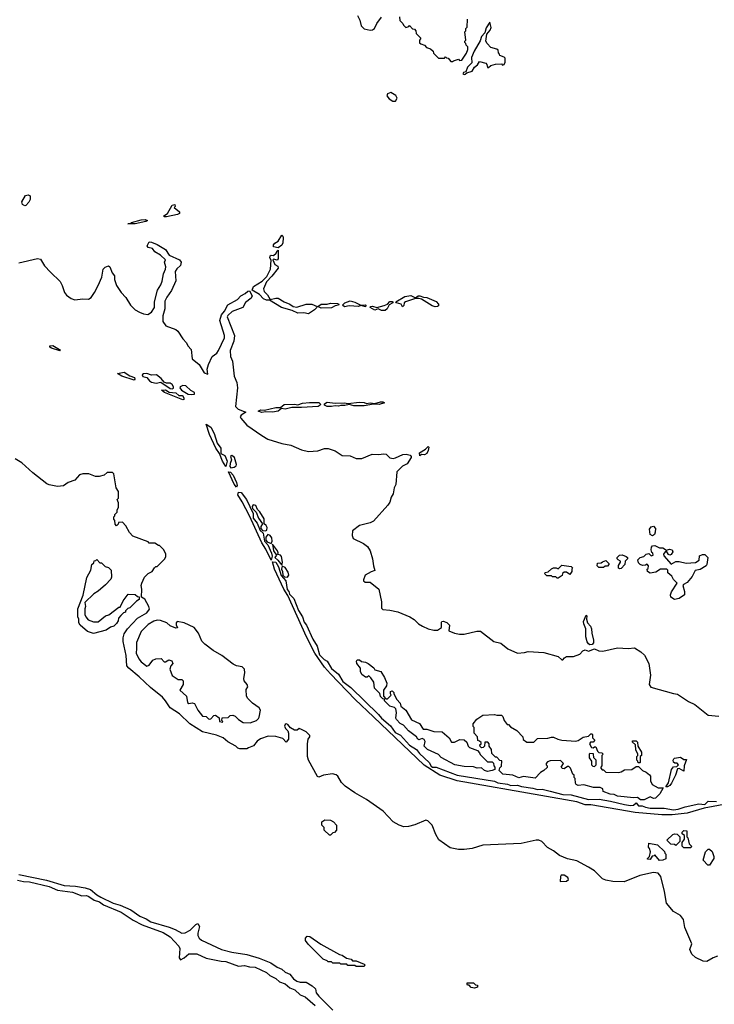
# Model space of a CAD drawing. Extents: x 2386423 to 2568864, y 578392 to 761999.
# Tile 371 of 454: x 2529141 to 2535117, y 680575 to 689040. Entities that reach past the tile are written whole.
import ezdxf

# ---------------------------------------------------------------- set-up
doc = ezdxf.new("R2010")
doc.units = 0

msp = doc.modelspace()

# ---------------------------------------------------------------- linework, layer by layer
at = {"layer": '0CON05XD'}
for points in [[(2532047.5, 689075), (2532067.5, 689035), (2532078.3, 688988.3), (2532105, 688960), (2532155, 688950), (2532175, 688953.3), (2532193.3, 688965), (2532212.9, 689007.1), (2532255, 689062.5)], [(2532410, 689065), (2532411.7, 689031.7), (2532438.3, 689008.3), (2532441.7, 688991.7), (2532461.7, 688971.7), (2532488.3, 688981.7), (2532495, 688990), (2532521.7, 688961.7), (2532538.3, 688958.3), (2532550, 688945), (2532551.7, 688921.7), (2532590, 688885), (2532590, 688875), (2532580, 688865), (2532581.7, 688841.7), (2532591.7, 688831.7), (2532625, 688820), (2532641.7, 688801.7), (2532675, 688790), (2532698.3, 688768.3), (2532701.7, 688751.7), (2532745, 688710), (2532795, 688710), (2532805, 688720), (2532811.7, 688711.7), (2532828.3, 688708.3), (2532851.7, 688681.7), (2532865, 688680)], [(2532865, 688680), (2532872.5, 688687.5), (2532915, 688700), (2532925, 688690), (2532945, 688692.5), (2532985, 688752.5), (2532996.2, 688785), (2532997.5, 688807.5), (2532981.7, 688821.7), (2532980, 688835), (2532970, 688845), (2532970, 688855), (2532980, 688865), (2532970, 688935), (2532980, 688945), (2532980, 688965), (2532990, 688975), (2532992.5, 689045)], [(2532965, 688567.5), (2532975, 688572.5), (2532987.5, 688582.5), (2533033.9, 688596.1), (2533055, 688632.5), (2533079.3, 688650.7), (2533098.3, 688681.7), (2533150, 688665), (2533160, 688655), (2533165, 688630), (2533175, 688630), (2533193, 688647), (2533235, 688657.5), (2533285, 688660), (2533295, 688650), (2533310, 688655), (2533317.5, 688675), (2533318.3, 688708.3), (2533308.3, 688718.3), (2533271.7, 688731.7), (2533270, 688745), (2533260, 688755), (2533258.3, 688778.3), (2533247, 688787), (2533195, 688800), (2533162.5, 688835), (2533152.5, 688855), (2533160, 688915), (2533188.8, 688951.2), (2533197.7, 688972.3), (2533185, 689020), (2533155, 688968.8), (2533143.2, 688926.8), (2533113.4, 688896.6), (2533101.4, 688858.6), (2533051.2, 688768.8), (2533029.5, 688715), (2533029.7, 688670.3), (2532995, 688631.2), (2532979.5, 688590.5), (2532960, 688585), (2532952.5, 688575), (2532965, 688567.5)], [(2532375, 688340.4), (2532387.8, 688365), (2532377.7, 688387.7), (2532335, 688413.2), (2532306.6, 688403.4), (2532299.7, 688385), (2532319.5, 688359.5), (2532350.9, 688340.9), (2532375, 688340.4)], [(2529185, 687440), (2529165, 687450), (2529160.8, 687475), (2529192.2, 687527.8), (2529215, 687534), (2529230, 687525), (2529230, 687495), (2529218.8, 687471.2), (2529195, 687443.3), (2529185, 687440)], [(2530384.1, 687344.1), (2530382.5, 687355), (2530413.8, 687375), (2530453.6, 687446.4), (2530475, 687450), (2530477.5, 687435), (2530470, 687425), (2530515, 687387.5), (2530516.7, 687375), (2530500, 687365), (2530405, 687344.3), (2530384.1, 687344.1)], [(2530135, 687284.4), (2530070, 687285), (2530095, 687287.5), (2530102.5, 687295), (2530185, 687319.2), (2530221.7, 687321.7), (2530240, 687315), (2530227.5, 687305), (2530135, 687284.4)], [(2529135, 686949.4), (2529295, 686987.9), (2529320.2, 686980.2), (2529355, 686924), (2529405, 686870), (2529488.3, 686788.3), (2529507.5, 686755), (2529527.5, 686695), (2529545, 686672.5), (2529585, 686642.5), (2529615, 686632.5), (2529685, 686640), (2529733, 686637), (2529755, 686652.5), (2529785, 686693.3), (2529816.9, 686755), (2529846.9, 686825), (2529858.6, 686895), (2529875, 686912.5), (2529905, 686922.5), (2529916.1, 686916.1), (2529937.5, 686865), (2529957, 686837), (2529956.7, 686805), (2529973.8, 686755), (2530013.3, 686695), (2530055, 686652.5), (2530095, 686586.7), (2530135, 686546.7), (2530171.2, 686525), (2530205, 686511.8), (2530243.9, 686506.1), (2530275, 686526.2), (2530302, 686565), (2530300, 686615), (2530325.9, 686714.1), (2530355, 686760), (2530367.6, 686792.4), (2530378, 686855), (2530394, 686895), (2530398, 686915), (2530386.2, 686955), (2530396.4, 686976.4), (2530352.5, 687015), (2530303.3, 687045), (2530283.6, 687073.6), (2530245, 687082.5), (2530237.5, 687095), (2530255, 687130), (2530275, 687127.5), (2530325, 687106.2), (2530395, 687064), (2530425.7, 687015.7), (2530515, 686975.8), (2530529.4, 686955), (2530523.2, 686926.8), (2530492.1, 686897.9), (2530479.2, 686875), (2530484.3, 686795), (2530447.7, 686712.3), (2530407.1, 686655), (2530390.3, 686619.7), (2530390, 686555), (2530372.5, 686495), (2530372.1, 686445), (2530398.9, 686408.9), (2530485, 686375.8), (2530502.4, 686362.4), (2530545.7, 686295), (2530575, 686262), (2530587.1, 686235), (2530615.6, 686205), (2530624.2, 686125), (2530686, 686075), (2530727.5, 686005), (2530758.3, 685991.7), (2530753.3, 686035), (2530766.2, 686075), (2530798, 686145), (2530836.1, 686173.9), (2530851.9, 686195), (2530903.6, 686305), (2530902.7, 686325), (2530861.5, 686455), (2530876, 686504), (2530901.9, 686535), (2530931.5, 686588.5), (2531016, 686634), (2531043.1, 686666.9), (2531082, 686685), (2531105, 686706), (2531117.7, 686707.7), (2531142, 686665), (2531132, 686645), (2531085, 686610), (2531060, 686565), (2530969.8, 686530.2), (2530931.8, 686498.2), (2530925.6, 686485), (2530988.6, 686325), (2530983.3, 686275), (2530952.4, 686195), (2530954.6, 686145), (2530973.1, 686105), (2530985.7, 685975.7), (2531009.8, 685919.8), (2531014.3, 685875), (2530996.7, 685715), (2531020.5, 685690.5), (2531086.7, 685665), (2531045, 685641.1), (2531038.8, 685625), (2531042.9, 685615), (2531094.8, 685554.8), (2531223.9, 685463.9), (2531275, 685434.7), (2531395, 685396.1), (2531475, 685382), (2531565, 685341.8), (2531625, 685328.5), (2531705, 685332.5), (2531762.1, 685352.1), (2531795, 685353.3), (2531855, 685334.2), (2531915, 685294.3), (2531985, 685291.2), (2532035, 685268.1), (2532085, 685267.5), (2532173.6, 685303.6), (2532227.7, 685302.3), (2532275, 685308), (2532295, 685303.8), (2532325, 685273.8), (2532355, 685268.8), (2532375, 685272), (2532438.3, 685301.7), (2532465, 685306), (2532500, 685295), (2532510, 685285), (2532510, 685275), (2532475, 685222), (2532435, 685200.8), (2532386.7, 685153.3), (2532376.4, 685045), (2532362.2, 685015), (2532352.9, 684965), (2532336.7, 684935), (2532325, 684891.2), (2532308.9, 684865), (2532185, 684729.5), (2532155, 684715.5), (2532065, 684690.4), (2532004.5, 684645), (2532001.8, 684605), (2532009.1, 684579.1), (2532097.5, 684537.5), (2532132, 684512), (2532155.9, 684475), (2532177.2, 684405), (2532183.8, 684343.8), (2532196.7, 684305), (2532165, 684294.3), (2532114.3, 684265), (2532097.5, 684225), (2532098.8, 684215), (2532114.5, 684204.5), (2532155, 684203.8), (2532232, 684145), (2532252.7, 684035), (2532255, 683980), (2532265, 683968), (2532325, 683963.3), (2532395, 683948.6), (2532497.5, 683905), (2532535, 683882.5), (2532573.3, 683845), (2532606.2, 683825), (2532655, 683802.5), (2532705, 683791.1), (2532735, 683792), (2532770, 683815), (2532770.7, 683859.3), (2532774, 683866), (2532785, 683868), (2532815, 683857.5), (2532837.5, 683835), (2532832.5, 683785), (2532882.5, 683765), (2532925, 683756.7), (2532965, 683757.5), (2533075, 683784.4), (2533105, 683784.2), (2533221.2, 683695), (2533279.3, 683679.3), (2533340.2, 683630.2), (2533425, 683594.4), (2533485, 683599.2), (2533515, 683607.8), (2533650.3, 683600.3), (2533774.4, 683564.4), (2533805, 683537.5), (2533815, 683537.5), (2533827.5, 683555), (2533845, 683563.8), (2533905, 683564.2), (2533960, 683585), (2533985, 683612.5), (2534005, 683622.5), (2534035, 683610), (2534085, 683631.4), (2534123.9, 683613.9), (2534159.1, 683610.9), (2534285, 683638.5), (2534375, 683633.5), (2534430.7, 683640.7), (2534485, 683606.7), (2534516.1, 683576.1), (2534552.5, 683505), (2534567.8, 683405), (2534558, 683325), (2534570.5, 683300.5), (2534765, 683246), (2534801.7, 683241.7), (2534895, 683178), (2534948.3, 683151.7), (2535065, 683061.2), (2535155, 683052.5)], [(2531365, 687078.8), (2531326, 687086), (2531323.3, 687105), (2531335, 687120), (2531363.4, 687136.6), (2531395, 687187.1), (2531405, 687180), (2531409.1, 687165), (2531405, 687122.5), (2531395, 687102.5), (2531365, 687078.8)], [(2531625, 686510.4), (2531585, 686520), (2531535, 686516.2), (2531485, 686540.5), (2531394.6, 686564.6), (2531288.8, 686628.8), (2531265, 686629.1), (2531238.9, 686638.9), (2531205, 686677.5), (2531140, 686715), (2531152.8, 686747.2), (2531227.2, 686792.8), (2531267.1, 686832.9), (2531299.5, 686895), (2531304, 686974), (2531292.1, 686992.1), (2531295, 687010), (2531305, 687016.2), (2531325, 687013.8), (2531346.8, 687033.2), (2531355, 687052.5), (2531365, 687057.5), (2531365.8, 686984.2), (2531355, 686973.8), (2531325, 686982.5), (2531317.5, 686975), (2531335, 686936.7), (2531362.3, 686922.3), (2531364.3, 686905), (2531311.4, 686835), (2531264.5, 686785.5), (2531237.8, 686725), (2531244.6, 686704.6), (2531273.5, 686675), (2531295, 686635.8), (2531345, 686647.1), (2531365, 686646), (2531415, 686614.4), (2531465, 686595.6), (2531495, 686575.6), (2531525, 686568.9), (2531605.5, 686594.5), (2531655, 686593.6), (2531700, 686575), (2531697.5, 686565), (2531676.9, 686545), (2531625, 686510.4)], [(2531735, 686560.5), (2531706.7, 686575), (2531735, 686592.9), (2531785, 686592.9), (2531815, 686601.9), (2531875, 686600), (2531887.5, 686595), (2531882.5, 686585), (2531855, 686581.2), (2531825, 686562.2), (2531735, 686560.5)], [(2531935, 686572), (2531917.5, 686585), (2531937.5, 686605), (2531985, 686622.5), (2532025, 686611.2), (2532075, 686586.7), (2532115, 686587.5), (2532120, 686585), (2532115, 686572.5), (2532075, 686582.5), (2532055, 686574), (2531975, 686580.8), (2531935, 686572)], [(2532255, 686540), (2532225, 686553.3), (2532195, 686543.8), (2532157.5, 686565), (2532162.5, 686575), (2532175, 686578), (2532215, 686566.7), (2532277.3, 686582.7), (2532306.7, 686593.3), (2532325, 686618), (2532345, 686617.5), (2532352.5, 686615), (2532350, 686605), (2532320.5, 686589.5), (2532301.2, 686555), (2532285, 686541.2), (2532255, 686540)], [(2532435, 686570), (2532423, 686593), (2532382.5, 686605), (2532376.7, 686615), (2532455, 686661.2), (2532505, 686670), (2532545, 686650), (2532570, 686665), (2532585, 686666.2), (2532613.8, 686653.8), (2532645, 686652), (2532725, 686615.8), (2532744, 686595), (2532745, 686580), (2532735, 686573.8), (2532715, 686572), (2532689.7, 686579.7), (2532598.3, 686638.3), (2532575, 686643.8), (2532545, 686642.5), (2532460, 686615), (2532450, 686605), (2532447, 686583), (2532435, 686570)], [(2529485, 686193.8), (2529415.6, 686215), (2529400, 686225), (2529400, 686235), (2529425, 686238.8), (2529482.9, 686205), (2529490, 686195), (2529485, 686193.8)], [(2530125, 685941.8), (2530018.5, 685975), (2529981.7, 685998.3), (2530038.8, 686008.8), (2530089.2, 685979.2), (2530128.5, 685965), (2530131.4, 685948.6), (2530125, 685941.8)], [(2530454, 685866), (2530465, 685873.3), (2530465.4, 685885), (2530453.3, 685905), (2530435, 685915.3), (2530405, 685915.4), (2530383.2, 685923.2), (2530357.9, 685955), (2530317.2, 685987.3), (2530275, 685982.9), (2530235, 685997.3), (2530205.5, 685994.5), (2530194.1, 685985.9), (2530201.2, 685971.2), (2530233.6, 685963.6), (2530258, 685935), (2530275.6, 685925), (2530315, 685914.5), (2530354.6, 685924.6), (2530435, 685869), (2530454, 685866)], [(2530545, 685772.4), (2530385.6, 685835), (2530360, 685855), (2530395, 685858.3), (2530428.3, 685838.3), (2530485, 685831.9), (2530510, 685810), (2530538.3, 685808.3), (2530545.3, 685805), (2530552.6, 685785), (2530551.9, 685775), (2530545, 685772.4)], [(2530623.2, 685816.8), (2530645, 685821.4), (2530645.6, 685835), (2530612.6, 685852.6), (2530570.8, 685890.8), (2530545, 685894.8), (2530521.2, 685885), (2530518, 685875), (2530531.8, 685855), (2530591.6, 685821.6), (2530623.2, 685816.8)], [(2531225, 685662.2), (2531193.3, 685675), (2531215, 685686.2), (2531247.7, 685682.3), (2531345, 685706.2), (2531385, 685705.8), (2531415, 685731.2), (2531505, 685734.3), (2531535, 685729.4), (2531575, 685741.8), (2531635, 685750), (2531715, 685749.2), (2531728.8, 685735), (2531726.2, 685725), (2531710, 685715), (2531565, 685704.6), (2531483, 685707), (2531425, 685692.9), (2531393.3, 685696.7), (2531364, 685675), (2531315, 685664.6), (2531255, 685668), (2531225, 685662.2)], [(2531825, 685714.5), (2531785.7, 685715.7), (2531763.3, 685725), (2531762.7, 685737.3), (2531785, 685750.8), (2531855, 685742.5), (2531935, 685745.6), (2531965, 685740), (2532065, 685751.4), (2532105, 685748.1), (2532125, 685740), (2532155, 685745.7), (2532195, 685740), (2532245, 685753.8), (2532265, 685753.3), (2532280, 685745), (2532235, 685730.8), (2532185, 685733.8), (2532105, 685721.4), (2532015, 685720), (2531975, 685731.2), (2531937.9, 685722.1), (2531905, 685724.3), (2531885, 685717.5), (2531855, 685720.6), (2531825, 685714.5)], [(2530915, 685200), (2530885, 685245.5), (2530859.9, 685309.9), (2530829.4, 685355), (2530774.1, 685475), (2530745, 685562.5), (2530785, 685538.2), (2530815, 685482.7), (2530838.8, 685398.8), (2530871, 685355), (2530870.3, 685310.3), (2530905, 685293.2), (2530915, 685274.6), (2530926.8, 685245), (2530915, 685200)], [(2532585, 685290), (2532580, 685315), (2532633, 685347), (2532655, 685370), (2532660, 685365), (2532656.7, 685335), (2532645, 685310), (2532625, 685300), (2532598.3, 685301.7), (2532585, 685290)], [(2535145, 680987.5), (2535106.4, 680973.6), (2535053, 680943), (2535020, 680945), (2534955, 680977.5), (2534925, 681007.5), (2534907.5, 681045), (2534922.5, 681095), (2534863.8, 681235), (2534853.3, 681305), (2534825, 681337.5), (2534765, 681372.5), (2534706.7, 681445), (2534689.4, 681545), (2534655.7, 681675), (2534635, 681702.5), (2534595, 681708.1), (2534477.2, 681682.8), (2534341.3, 681628.7), (2534245, 681631.9), (2534185, 681641.6), (2534155, 681652.9), (2534085, 681722.7), (2534035, 681753.2), (2533935, 681807.1), (2533855, 681825.8), (2533784.3, 681854.3), (2533734.1, 681894.1), (2533682.5, 681922.5), (2533633.8, 681973.8), (2533606.1, 681986.1), (2533585, 681986.2), (2533455, 681956.9), (2533126.3, 681943.7), (2533032.5, 681915), (2532965, 681904.5), (2532915.4, 681904.6), (2532845, 681921.5), (2532747.6, 681987.6), (2532721.5, 682035), (2532690.5, 682115), (2532653, 682153), (2532635, 682157.5), (2532541.9, 682118.1), (2532485, 682104.4), (2532445, 682100), (2532404.7, 682114.7), (2532355, 682143.6), (2532268.9, 682235), (2532125, 682335.8), (2532023.4, 682393.4), (2531940.7, 682450.7), (2531910.9, 682480.9), (2531879.2, 682535), (2531865, 682547.5), (2531833, 682557), (2531755, 682546.2), (2531715, 682527.5), (2531703.6, 682533.6), (2531626.7, 682675), (2531617.5, 682705), (2531617, 682813), (2531622.5, 682855), (2531636.7, 682873.3), (2531637.5, 682885), (2531605, 682916.2), (2531565, 682938.8), (2531545, 682947.5), (2531527, 682933), (2531505, 682932.5), (2531470.7, 682950.7), (2531449.3, 682979.3), (2531435, 682987.5), (2531425, 682980), (2531420, 682965), (2531427.5, 682945), (2531447.5, 682925), (2531453.3, 682905), (2531452.5, 682855), (2531435, 682830), (2531405, 682860), (2531345, 682877.5), (2531278.3, 682881.7), (2531213.9, 682856.1), (2531183.6, 682836.4), (2531153, 682797), (2531110.7, 682779.3), (2531095, 682772.5), (2531035, 682772.5), (2531018.3, 682778.3), (2531000, 682795), (2530931.7, 682831.7), (2530892.5, 682865), (2530835, 682887.5), (2530715, 682918.8), (2530605, 682987.5), (2530515, 683071.2), (2530435, 683123.3), (2530396.2, 683185), (2530368.8, 683215), (2530265, 683298.8), (2530170.2, 683390.2), (2530078.8, 683465), (2530063.8, 683485), (2530055.8, 683575), (2530032.5, 683695), (2530032, 683725), (2530041.2, 683758.8), (2530067.7, 683802.3), (2530153.3, 683895), (2530235, 683941.2), (2530258.3, 683971.7), (2530253.3, 683995), (2530217, 684057), (2530190, 684075), (2530192.5, 684145), (2530186.2, 684175), (2530191.2, 684195), (2530213.6, 684246.4), (2530245, 684277.5), (2530280, 684295), (2530301.7, 684328.3), (2530311.7, 684338.3), (2530325, 684340), (2530390, 684405), (2530397.5, 684425), (2530397, 684447), (2530377.5, 684485), (2530345, 684520), (2530335, 684520), (2530305, 684540), (2530255, 684540), (2530245, 684550), (2530115, 684600), (2530085, 684630), (2530055, 684690), (2530025, 684720), (2529991.7, 684718.3), (2529988.3, 684701.7), (2529975, 684690), (2529961.7, 684701.7), (2529960, 684735), (2529950, 684745), (2529950, 684765), (2529960, 684775), (2529960, 684785), (2529980, 684805), (2529980, 684825), (2529990, 684845), (2529990, 684885), (2529980, 684915), (2529990, 684925), (2529990, 684985), (2529970, 685015), (2529950, 685135), (2529938.3, 685148.3), (2529893, 685147), (2529867, 685123), (2529825, 685112.5), (2529793, 685113), (2529736.4, 685136.4), (2529683.6, 685136.4), (2529655, 685127.5), (2529615, 685080), (2529558.3, 685061.7), (2529517, 685033), (2529465, 685027.5), (2529395, 685040), (2529375, 685050), (2529255, 685144.2), (2529160.3, 685230.3), (2529103.3, 685265)], [(2530956.5, 685186.5), (2530985, 685192.3), (2531003.2, 685205), (2531005.3, 685215), (2530988.1, 685275), (2530965, 685291.9), (2530954.5, 685285), (2530964.1, 685255), (2530951, 685225), (2530948, 685198), (2530956.5, 685186.5)], [(2531005, 685022.2), (2530985, 685047.1), (2530936.7, 685153.3), (2530955, 685150.4), (2530976.7, 685125), (2531005, 685061.2), (2531010.9, 685035), (2531005, 685022.2)], [(2531305, 684392.2), (2531257.8, 684487.8), (2531223.2, 684543.2), (2531119, 684775), (2531056.2, 684896.2), (2531018.4, 684955), (2531023, 684977), (2531046.8, 684975), (2531091.8, 684915), (2531149.8, 684795), (2531149.4, 684755), (2531185, 684711.8), (2531209.4, 684649.4), (2531235, 684624.6), (2531248.1, 684558.1), (2531276.4, 684525), (2531308.5, 684455), (2531312, 684428), (2531305, 684392.2)], [(2531255, 684644.5), (2531268.5, 684651.5), (2531270.9, 684675), (2531262.4, 684692.4), (2531242.9, 684705), (2531245, 684748.9), (2531207.8, 684807.8), (2531187.8, 684827.8), (2531172.8, 684862.8), (2531149.9, 684870.1), (2531140.8, 684855), (2531145, 684838.8), (2531175.2, 684805.2), (2531195, 684755.4), (2531229.5, 684705), (2531216, 684684), (2531215.4, 684665), (2531229.7, 684649.7), (2531255, 684644.5)], [(2534585, 684602), (2534566, 684615), (2534560.5, 684659.5), (2534575, 684680), (2534595, 684686.7), (2534610, 684665), (2534608, 684635), (2534601.2, 684615), (2534585, 684602)], [(2531305, 684537.3), (2531313.4, 684556.6), (2531311.6, 684585), (2531296.1, 684606.1), (2531275, 684613.3), (2531258.5, 684591.5), (2531257.5, 684565), (2531270.8, 684550.8), (2531305, 684537.3)], [(2531395, 684349.2), (2531401.3, 684375), (2531393.8, 684425), (2531385, 684435.4), (2531361.2, 684441.2), (2531364.3, 684455.7), (2531358.2, 684475), (2531315, 684531.2), (2531325, 684473.1), (2531350, 684435), (2531335.3, 684415), (2531363.1, 684393.1), (2531395, 684349.2)], [(2534775, 684056.2), (2534742.5, 684075), (2534740, 684095), (2534748.3, 684121.7), (2534797.5, 684195), (2534766.4, 684226.4), (2534752.5, 684255), (2534717.5, 684285), (2534717, 684307), (2534710, 684315), (2534653.6, 684316.4), (2534615, 684290), (2534565, 684282.5), (2534542.5, 684295), (2534540, 684315), (2534547, 684323), (2534550, 684345), (2534538.3, 684358.3), (2534525, 684350), (2534498.3, 684348.3), (2534480, 684355), (2534465, 684370), (2534460, 684395), (2534480, 684415), (2534510, 684425), (2534530, 684445), (2534555, 684450), (2534575, 684430), (2534590, 684435), (2534587.5, 684455), (2534580, 684460), (2534573.3, 684483.3), (2534576, 684505), (2534585, 684515.8), (2534605, 684519.5), (2534645, 684500), (2534675, 684499.2), (2534705, 684480), (2534731.3, 684488.7), (2534755, 684483.3), (2534761.2, 684465), (2534745, 684442.5), (2534735, 684437.5), (2534721.7, 684441.7), (2534705, 684470), (2534693.6, 684466.4), (2534680, 684445), (2534681.7, 684431.7), (2534745, 684360), (2534785, 684382.5), (2534815, 684382.5), (2534875, 684366.7), (2534955, 684373.8), (2534985.6, 684394.4), (2534990.5, 684429.5), (2535015, 684442), (2535035, 684442.5), (2535060, 684415), (2535052.7, 684357.3), (2535045.9, 684344.1), (2534995, 684313.3), (2534952.5, 684305), (2534927.3, 684252.7), (2534885, 684202.5), (2534852.5, 684185), (2534847.5, 684175), (2534860, 684125), (2534860, 684095), (2534815, 684063.8), (2534775, 684056.2)], [(2529775, 683762.5), (2529725, 683780), (2529662.5, 683835), (2529650, 683855), (2529650, 683885), (2529640, 683905), (2529640, 683975), (2529687, 684093), (2529717.5, 684245), (2529751.7, 684308.3), (2529763, 684357), (2529778.3, 684371.7), (2529781.7, 684388.3), (2529795, 684390), (2529805, 684400), (2529831.7, 684371.7), (2529845, 684370), (2529875, 684340), (2529905, 684330), (2529928.3, 684308.3), (2529931.7, 684248.3), (2529925, 684230), (2529879.3, 684180.7), (2529815, 684127.5), (2529777.5, 684105), (2529701.7, 684028.3), (2529707.5, 683995), (2529700, 683975), (2529702.5, 683925), (2529710, 683905), (2529730.7, 683880.7), (2529775, 683862.5), (2529817, 683863), (2529880, 683915), (2529907, 683923), (2529995, 683990), (2530005, 683990), (2530030, 684045), (2530075, 684100), (2530135, 684097.5), (2530155, 684080), (2530168.3, 684078.3), (2530170, 684055), (2530145, 684040), (2530090, 683985), (2530071.7, 683978.3), (2530051.7, 683958.3), (2530050, 683945), (2530035, 683940), (2530011.7, 683918.3), (2529990, 683895), (2529987, 683873), (2529975, 683850), (2529950, 683825), (2529923, 683817), (2529885, 683792.5), (2529775, 683762.5)], [(2534305, 684317.5), (2534292.5, 684325), (2534293, 684347), (2534310, 684375), (2534310, 684385), (2534290, 684395), (2534280, 684405), (2534280, 684415), (2534302.5, 684435), (2534325, 684438.8), (2534360, 684425), (2534370, 684415), (2534370, 684405), (2534350, 684385), (2534347.5, 684355), (2534315, 684322.5), (2534305, 684317.5)], [(2535230.8, 682299.2), (2535029.2, 682260.8), (2534885, 682219), (2534753.7, 682203.6), (2534666.1, 682203.9), (2534435, 682224.8), (2534055, 682289.8), (2534005, 682288.9), (2533935, 682314.8), (2533625, 682371.3), (2532905, 682497.5), (2532754.6, 682544.6), (2532620.9, 682630.9), (2532185, 683046.2), (2532028.6, 683195), (2531814.9, 683414.9), (2531763.4, 683473.4), (2531679.1, 683595), (2531609, 683735), (2531448.7, 684088.7), (2531414.4, 684145), (2531334.2, 684315), (2531315, 684380), (2531345, 684375.1), (2531368.5, 684335), (2531391.4, 684261.4), (2531430, 684215), (2531441.2, 684141.2), (2531455.3, 684125), (2531462, 684102), (2531498.4, 684065), (2531539.6, 683959.6), (2531573.5, 683905), (2531589.7, 683859.7), (2531608.7, 683835), (2531662.9, 683712.9), (2531700.5, 683655), (2531720.3, 683580.3), (2531760.6, 683540.6), (2531785.3, 683525), (2531822.5, 683462.5), (2531885, 683414.7), (2531921.5, 683351.5), (2531989.8, 683299.8), (2532227.7, 683067.7), (2532254.2, 683035), (2532330.4, 682970.4), (2532370.8, 682910.8), (2532418.5, 682888.5), (2532493.9, 682803.9), (2532554, 682765), (2532581.3, 682731.3), (2532665, 682654.7), (2532681.2, 682621.2), (2532692.4, 682612.4), (2532725, 682613.4), (2532905, 682543.9), (2533225, 682493), (2533255, 682479.3), (2533337, 682467), (2533365.9, 682455.9), (2533425, 682458.8), (2533458.3, 682448.3), (2533555, 682434.3), (2533595, 682421.4), (2533635, 682423.7), (2533705, 682408.1), (2533815, 682378.2), (2533885, 682375.3), (2534035, 682336.4), (2534127.3, 682337.3), (2534222.7, 682322.7), (2534345, 682291.5), (2534395, 682284.8), (2534422.3, 682287.7), (2534445, 682307.1), (2534465, 682282.1), (2534495, 682282.3), (2534525, 682268.7), (2534565, 682262.5), (2534685, 682262.6), (2534765, 682247.5), (2534805, 682251.4), (2534865, 682271.9), (2534985, 682297.7), (2535035, 682291.8), (2535065, 682321.3), (2535135, 682319)], [(2531445, 684247.9), (2531457.9, 684265), (2531451, 684291), (2531425, 684330.9), (2531398.8, 684341.2), (2531392.3, 684315), (2531402.7, 684295), (2531405.4, 684265), (2531420.6, 684250.6), (2531445, 684247.9)], [(2533775, 684240), (2533765, 684240), (2533755, 684250), (2533725, 684250), (2533715, 684260), (2533675, 684260), (2533660, 684275), (2533661.7, 684288.3), (2533688.3, 684291.7), (2533715, 684320), (2533733, 684327), (2533757.5, 684327.5), (2533775, 684320), (2533805, 684350), (2533885, 684340), (2533898.3, 684328.3), (2533890, 684315), (2533890, 684295), (2533875, 684270), (2533845, 684290), (2533825, 684290), (2533811.7, 684278.3), (2533808.3, 684261.7), (2533775, 684240)], [(2534165, 684330), (2534125, 684330), (2534110, 684345), (2534111.7, 684368.3), (2534145, 684370), (2534155, 684380), (2534185, 684390), (2534210, 684365), (2534210, 684355), (2534197, 684343), (2534178.3, 684341.7), (2534165, 684330)], [(2534045, 683666.7), (2534033.9, 683673.9), (2534022.7, 683692.7), (2534012, 683735), (2534013, 683803), (2533993.3, 683845), (2533992.5, 683865), (2534015, 683920), (2534020, 683915), (2534017.5, 683885), (2534027.5, 683855), (2534052.5, 683825), (2534061.7, 683801.7), (2534063.3, 683765), (2534078, 683705), (2534077.3, 683682.7), (2534065, 683668.8), (2534045, 683666.7)], [(2531125, 682993.8), (2531177.5, 683015), (2531195, 683032.5), (2531202.5, 683045), (2531213.8, 683105), (2531200, 683125), (2531145, 683163.3), (2531103.6, 683203.6), (2531092.5, 683225), (2531088.3, 683281.7), (2531102.5, 683305), (2531096.7, 683325), (2531072.5, 683355), (2531070, 683375), (2531078.8, 683425), (2531075, 683457.5), (2531055.9, 683475.9), (2531005, 683484), (2530977.9, 683497.9), (2530880, 683575), (2530805, 683615.7), (2530732.5, 683672.5), (2530707.9, 683697.9), (2530679.2, 683765), (2530643.3, 683815), (2530555, 683854.3), (2530495, 683866), (2530486.7, 683855), (2530487, 683837), (2530497.5, 683812.5), (2530485, 683810), (2530435, 683830), (2530405.7, 683855.7), (2530352.5, 683875), (2530325, 683877.1), (2530295, 683869.2), (2530245, 683840.8), (2530185, 683781.2), (2530146.1, 683686.1), (2530145.8, 683634.2), (2530144, 683595), (2530166.4, 683546.4), (2530185, 683520), (2530235, 683482.5), (2530255, 683490), (2530287, 683533), (2530313.6, 683546.4), (2530357, 683547), (2530385, 683520), (2530395, 683520), (2530425, 683537.5), (2530449.3, 683529.3), (2530457.5, 683505), (2530440, 683485), (2530432.5, 683455), (2530453, 683403), (2530505, 683367.5), (2530535, 683367.5), (2530547, 683357), (2530546.7, 683325), (2530520, 683275), (2530577.5, 683225), (2530585, 683170), (2530595, 683162.5), (2530625, 683167.5), (2530645, 683160), (2530672.5, 683105), (2530715, 683053.3), (2530745, 683050), (2530765, 683030), (2530775, 683027.5), (2530785, 683030), (2530811.7, 683058.3), (2530825, 683060), (2530858.3, 683038.3), (2530860, 683005), (2530885, 683000), (2530890, 683005), (2530880, 683015), (2530881.7, 683038.3), (2530935, 683040), (2530953, 683057), (2530975, 683060), (2530995, 683052.5), (2531023.6, 683023.6), (2531065, 682997.5), (2531125, 682993.8)], [(2533165, 682577.5), (2533138.8, 682585), (2533115, 682608.8), (2533076.1, 682606.1), (2533045, 682616.7), (2532965, 682620.8), (2532885, 682633.8), (2532766.4, 682696.4), (2532743.6, 682723.6), (2532650, 682765), (2532622, 682795), (2532628.8, 682835), (2532621.7, 682851.7), (2532605, 682860), (2532575, 682850), (2532565, 682853.8), (2532553.9, 682873.9), (2532486.7, 682925), (2532443.6, 682973.6), (2532415, 682990), (2532382.5, 683025), (2532376.7, 683035), (2532383.3, 683085), (2532377.5, 683115), (2532365, 683126.2), (2532325, 683137.5), (2532280, 683185), (2532278.3, 683198.3), (2532265, 683200), (2532245, 683220), (2532238.3, 683248.3), (2532193, 683293), (2532187.5, 683345), (2532163, 683383), (2532145, 683400), (2532131.7, 683388.3), (2532115, 683387.5), (2532085, 683410), (2532072.5, 683435), (2532072.5, 683465), (2532042.5, 683505), (2532037.5, 683525), (2532045, 683537.5), (2532065, 683537.5), (2532083, 683523), (2532115, 683517.5), (2532140, 683505), (2532186.4, 683466.4), (2532195, 683450), (2532247.5, 683435), (2532280, 683385), (2532300, 683335), (2532297, 683313), (2532270, 683275), (2532270, 683225), (2532291.7, 683201.7), (2532305, 683200), (2532338.3, 683231.7), (2532330, 683245), (2532330, 683265), (2532345, 683270), (2532360, 683255), (2532360, 683245), (2532386.7, 683195), (2532413.3, 683165), (2532419.3, 683139.3), (2532462.5, 683105), (2532510.7, 683020.7), (2532579.3, 682989.3), (2532611.7, 682941.7), (2532645, 682940), (2532705, 682920), (2532775, 682917.5), (2532836.4, 682866.4), (2532855, 682830), (2532881.7, 682828.3), (2532928.3, 682851.7), (2532965, 682850), (2532988.3, 682828.3), (2533000, 682795), (2533011.7, 682781.7), (2533078.3, 682758.3), (2533098.3, 682738.3), (2533101.7, 682721.7), (2533165, 682660), (2533205, 682660), (2533218.3, 682648.3), (2533220, 682625), (2533230, 682615), (2533230, 682595), (2533205, 682583.8), (2533165, 682577.5)], [(2534481.8, 682331.8), (2534455, 682354), (2534425, 682351.4), (2534285, 682364.5), (2534255, 682380), (2534221.7, 682381.7), (2534160, 682405), (2534158.3, 682428.3), (2534135, 682440), (2534078.3, 682438.3), (2533995, 682462.5), (2533945, 682456.2), (2533927.5, 682465), (2533922.5, 682475), (2533920, 682515), (2533910, 682525), (2533910, 682545), (2533900, 682555), (2533880, 682605), (2533865, 682620), (2533855, 682620), (2533825, 682600), (2533811.7, 682601.7), (2533800, 682615), (2533820, 682645), (2533795, 682670), (2533705, 682667.5), (2533681.7, 682658.3), (2533670, 682645), (2533670, 682635), (2533680, 682625), (2533678.3, 682611.7), (2533650, 682585), (2533620.7, 682569.3), (2533575, 682520), (2533475, 682533.3), (2533435, 682521.2), (2533384.3, 682544.3), (2533296.7, 682555), (2533267.5, 682585), (2533271.7, 682608.3), (2533287, 682623), (2533288.3, 682668.3), (2533271.7, 682671.7), (2533245, 682700), (2533235, 682700), (2533201.7, 682731.7), (2533200, 682765), (2533180, 682795), (2533180, 682815), (2533168.3, 682828.3), (2533141.7, 682828.3), (2533140, 682795), (2533128.3, 682781.7), (2533115, 682780), (2533101.7, 682791.7), (2533100, 682805), (2533110, 682815), (2533110, 682825), (2533098.3, 682838.3), (2533081.7, 682841.7), (2533080, 682875), (2533050, 682905), (2533050, 682955), (2533043, 682963), (2533042.5, 682985), (2533075, 683026.7), (2533125, 683061.2), (2533225, 683067.5), (2533245, 683060), (2533285, 683060), (2533298.3, 683048.3), (2533310, 683015), (2533335, 682980), (2533345, 682980), (2533365, 682960), (2533418, 682928), (2533470, 682875), (2533471.7, 682851.7), (2533505, 682830), (2533565, 682830), (2533595, 682860), (2533685, 682862.5), (2533715, 682872.5), (2533735, 682872.5), (2533770, 682855), (2533805, 682846.7), (2533925, 682837.5), (2533947, 682843), (2533988.3, 682871.7), (2534035, 682880), (2534055, 682900), (2534065, 682900), (2534070, 682895), (2534070, 682865), (2534090, 682845), (2534075, 682830), (2534051.7, 682828.3), (2534043, 682813), (2534061.7, 682781.7), (2534075, 682780), (2534085, 682790), (2534098.3, 682788.3), (2534111.7, 682751.7), (2534125, 682740), (2534148.3, 682738.3), (2534160, 682725), (2534150, 682715), (2534150, 682625), (2534140, 682615), (2534140, 682605), (2534151.7, 682591.7), (2534165, 682590), (2534185, 682570), (2534295, 682567.5), (2534317, 682573), (2534345, 682590), (2534407, 682593), (2534445, 682620), (2534465, 682620), (2534500, 682585), (2534530.7, 682570.7), (2534558.3, 682548.3), (2534566.7, 682535), (2534567.5, 682495), (2534582.5, 682465), (2534635, 682437.5), (2534676.4, 682436.4), (2534648.8, 682385), (2534612.3, 682347.7), (2534595, 682344), (2534565, 682360), (2534515, 682333.8), (2534481.8, 682331.8)], [(2534475, 682650), (2534461.7, 682651.7), (2534460, 682665), (2534450, 682675), (2534450, 682705), (2534460, 682715), (2534460, 682725), (2534443, 682763), (2534440, 682805), (2534411.7, 682831.7), (2534415, 682840), (2534445, 682840), (2534455, 682830), (2534460, 682795), (2534491.7, 682741.7), (2534490, 682715), (2534480, 682705), (2534480, 682655), (2534475, 682650)], [(2534085, 682620), (2534100, 682635), (2534100, 682675), (2534080, 682695), (2534078.3, 682728.3), (2534045, 682730), (2534040, 682725), (2534040, 682695), (2534060, 682665), (2534060, 682635), (2534071.7, 682621.7), (2534085, 682620)], [(2534715, 682443.8), (2534700, 682445), (2534722.3, 682477.7), (2534750, 682595), (2534765, 682617.5), (2534795, 682620), (2534810, 682635), (2534797, 682647), (2534778.3, 682648.3), (2534767, 682657), (2534762.5, 682675), (2534767.5, 682685), (2534775, 682692.5), (2534825, 682700), (2534855, 682680), (2534878.3, 682678.3), (2534857.5, 682625), (2534855, 682580), (2534815, 682602.5), (2534801.7, 682598.3), (2534783.3, 682545), (2534748, 682475), (2534735, 682456.7), (2534715, 682443.8)], [(2531815, 682030), (2531805, 682030), (2531761.7, 682071.7), (2531760, 682095), (2531740, 682115), (2531740, 682145), (2531765, 682160), (2531815, 682157.5), (2531840, 682145), (2531867.5, 682115), (2531867, 682073), (2531848.3, 682051.7), (2531835, 682050), (2531815, 682030)], [(2534785, 681940), (2534775, 681950), (2534741.7, 681951.7), (2534710, 681985), (2534760, 682035), (2534775, 682040), (2534798.3, 682038.3), (2534820, 682015), (2534820, 681975), (2534785, 681940)], [(2534915, 681920), (2534855, 681920), (2534840, 681935), (2534840, 681965), (2534860, 681995), (2534860, 682025), (2534841.7, 682041.7), (2534840, 682055), (2534855, 682070), (2534880, 682065), (2534880, 682015), (2534890, 682005), (2534900, 681955), (2534920, 681935), (2534915, 681920)], [(2534645, 681810), (2534605, 681860), (2534598.3, 681851.7), (2534581.7, 681848.3), (2534565, 681820), (2534541.7, 681821.7), (2534541.7, 681828.3), (2534560, 681845), (2534567.5, 681885), (2534560, 681915), (2534550, 681925), (2534555, 681960), (2534627, 681947), (2534688.3, 681888.3), (2534690, 681875), (2534700, 681865), (2534700, 681825), (2534675, 681813.3), (2534645, 681810)], [(2535075, 681770), (2535061.7, 681771.7), (2535020, 681815), (2535040, 681885), (2535065, 681910), (2535075, 681910), (2535098.3, 681888.3), (2535112.5, 681845), (2535111.7, 681828.3), (2535075, 681770)], [(2529135, 681690), (2529372.1, 681642.1), (2529523.8, 681595), (2529620.8, 681590.8), (2529705.3, 681575.3), (2529751, 681561), (2529803.6, 681515), (2529839.5, 681495), (2529945, 681444.8), (2530005, 681427.2), (2530097.6, 681387.6), (2530175, 681332.2), (2530229.7, 681309.7), (2530268.9, 681285), (2530428.4, 681238.4), (2530478.6, 681218.6), (2530535, 681186.5), (2530565, 681190.4), (2530606.5, 681213.5), (2530655, 681261.2), (2530675, 681270), (2530688.1, 681245), (2530673.8, 681186.2), (2530675, 681167.5), (2530685, 681143.8), (2530705, 681126.2), (2530877.5, 681045), (2530965, 681023.5), (2531095, 681002.3), (2531201.4, 680971.4), (2531300.6, 680930.6), (2531355, 680894.4), (2531397, 680877), (2531425, 680852), (2531464.1, 680834.1), (2531495.8, 680795), (2531526.2, 680775), (2531554.1, 680765.9), (2531605, 680766.2), (2531657.5, 680735), (2531685, 680707.5), (2531692.9, 680675), (2531714.4, 680645), (2531835, 680525.6)], [(2529123.4, 681643.4), (2529175, 681629.4), (2529225, 681629.1), (2529395, 681586.9), (2529466.9, 681556.9), (2529595, 681538.5), (2529675, 681507.5), (2529715, 681509.4), (2529735, 681503.1), (2529780.8, 681470.8), (2529827.1, 681455), (2529861.1, 681431.1), (2530015, 681368.5), (2530118.3, 681298.3), (2530195, 681258), (2530375, 681191.8), (2530434.3, 681155), (2530511.2, 681075), (2530519.2, 681055), (2530512, 680975), (2530525, 680957.5), (2530556.7, 680975), (2530595, 681010), (2530665, 681008.2), (2530745, 680972.5), (2530875, 680946.2), (2530915, 680943.6), (2531023.6, 680903.6), (2531075, 680908.6), (2531117.4, 680897.4), (2531166.7, 680895), (2531265, 680847.5), (2531292.6, 680822.6), (2531345, 680795.6), (2531375, 680767.5), (2531425, 680750.5), (2531465, 680715.6), (2531508.9, 680698.9), (2531555, 680657.8), (2531597.9, 680637.9), (2531684.4, 680565)], [(2533791.7, 681631.7), (2533845, 681632.5), (2533861.7, 681648.3), (2533857.5, 681665), (2533825, 681686.2), (2533800, 681685), (2533792.5, 681675), (2533791.7, 681631.7)], [(2532105, 680900), (2532035, 680900), (2532025, 680910), (2531965, 680910), (2531955, 680920), (2531905, 680920), (2531895, 680930), (2531835, 680930), (2531825, 680940), (2531795, 680940), (2531785, 680950), (2531751.7, 680961.7), (2531621.7, 681091.7), (2531600, 681125), (2531600, 681145), (2531615, 681160), (2531637, 681157), (2531733, 681093), (2531893, 681003), (2531916.7, 680996.7), (2531953, 680973), (2531991.7, 680961.7), (2532005, 680950), (2532035, 680947.5), (2532105, 680920), (2532110, 680915), (2532105, 680900)], [(2533055, 680712.5), (2533025, 680720), (2533008.3, 680738.3), (2532995, 680740), (2532990, 680745), (2532991.7, 680758.3), (2533045, 680760), (2533061.7, 680741.7), (2533078.3, 680738.3), (2533078.3, 680721.7), (2533055, 680712.5)]]:
    msp.add_lwpolyline(points, dxfattribs=at)

doc.saveas('drawing.dxf')
